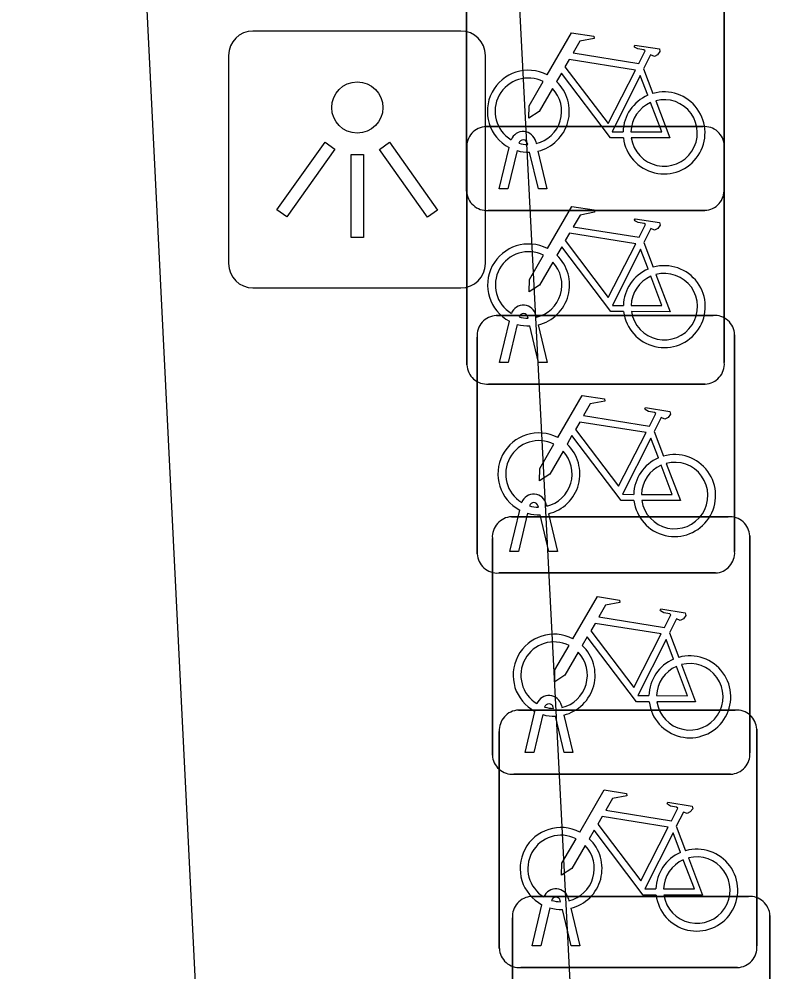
# Model space of a CAD drawing. Extents: x 164150 to 165261, y 382513 to 383432.
# Drawn here: x 164330.411 to 164333.325, y 383141.282 to 383144.98 of the extents above; entities that cross this region are included whole.
import ezdxf

# ---------------------------------------------------------------- set-up
doc = ezdxf.new("R2010")
doc.units = 0
for name, color, linetype in [('IMGEO_Fietsenrek', 7, 'Continuous'), ('IMGEO_Lichtpunt', 7, 'Continuous'), ('IMGEO_Voetgangersgebied_open', 7, 'Continuous')]:
    doc.layers.add(name, color=color, linetype=linetype)

msp = doc.modelspace()

# ---------------------------------------------------------------- linework, layer by layer
at = {"layer": 'IMGEO_Fietsenrek'}
for p, q in [((164332.1475, 383144.3119), (164332.1475, 383145.1528)), ((164332.1475, 383145.1528), (164332.1475, 383144.3119)), ((164333.1465, 383145.1621), (164333.1465, 383144.3212)), ((164333.1465, 383144.3212), (164333.1465, 383145.1621)), ((164332.8342, 383144.7862), (164332.8705, 383144.691)), ((164332.2229, 383144.5625), (164333.0638, 383144.5625)), ((164333.0638, 383144.5625), (164332.2229, 383144.5625)), ((164332.4156, 383144.5044), (164332.4174, 383144.4965)), ((164332.1485, 383143.6379), (164332.1485, 383144.4788)), ((164332.1485, 383144.4788), (164332.1485, 383143.6379)), ((164332.2745, 383144.3213), (164332.3128, 383144.4813)), ((164332.3432, 383144.4691), (164332.3079, 383144.3213)), ((164332.3849, 383144.4929), (164332.3839, 383144.4972)), ((164332.426, 383144.3213), (164332.3921, 383144.463)), ((164332.4244, 383144.4673), (164332.4594, 383144.3213)), ((164333.1475, 383144.4881), (164333.1475, 383143.6472)), ((164333.1475, 383143.6472), (164333.1475, 383144.4881)), ((164332.3079, 383144.3213), (164332.2745, 383144.3213)), ((164332.4594, 383144.3213), (164332.426, 383144.3213)), ((164333.0721, 383144.2375), (164332.2312, 383144.2375)), ((164332.2312, 383144.2375), (164333.0721, 383144.2375)), ((164332.8352, 383144.1122), (164332.8715, 383144.017)), ((164332.2629, 383143.8295), (164333.1038, 383143.8295)), ((164333.1038, 383143.8295), (164332.2629, 383143.8295)), ((164332.2755, 383143.6473), (164332.3138, 383143.8073)), ((164332.3859, 383143.8189), (164332.3849, 383143.8232)), ((164332.4166, 383143.8304), (164332.4184, 383143.8225)), ((164332.3442, 383143.7951), (164332.3089, 383143.6473)), ((164332.427, 383143.6473), (164332.3931, 383143.789)), ((164332.4254, 383143.7933), (164332.4604, 383143.6473)), ((164332.1885, 383142.9049), (164332.1885, 383143.7458)), ((164332.1885, 383143.7458), (164332.1885, 383142.9049)), ((164333.1875, 383143.7551), (164333.1875, 383142.9142)), ((164333.1875, 383142.9142), (164333.1875, 383143.7551)), ((164332.3089, 383143.6473), (164332.2755, 383143.6473)), ((164332.4604, 383143.6473), (164332.427, 383143.6473)), ((164333.0731, 383143.5635), (164332.2322, 383143.5635)), ((164332.2322, 383143.5635), (164333.0731, 383143.5635)), ((164332.8752, 383143.3792), (164332.9115, 383143.284)), ((164332.4566, 383143.0974), (164332.4584, 383143.0895)), ((164332.3155, 383142.9143), (164332.3538, 383143.0743)), ((164332.3842, 383143.0621), (164332.3489, 383142.9143)), ((164332.4259, 383143.0859), (164332.4249, 383143.0902)), ((164332.4654, 383143.0603), (164332.5004, 383142.9143)), ((164332.3219, 383143.0485), (164333.1628, 383143.0485)), ((164333.1628, 383143.0485), (164332.3219, 383143.0485)), ((164332.467, 383142.9143), (164332.4331, 383143.056)), ((164332.2475, 383142.1239), (164332.2475, 383142.9648)), ((164332.2475, 383142.9648), (164332.2475, 383142.1239)), ((164333.2465, 383142.9741), (164333.2465, 383142.1332)), ((164333.2465, 383142.1332), (164333.2465, 383142.9741)), ((164332.3489, 383142.9143), (164332.3155, 383142.9143)), ((164332.5004, 383142.9143), (164332.467, 383142.9143)), ((164333.1131, 383142.8305), (164332.2722, 383142.8305)), ((164332.2722, 383142.8305), (164333.1131, 383142.8305)), ((164332.9342, 383142.5982), (164332.9705, 383142.503)), ((164332.3489, 383142.2985), (164333.1898, 383142.2985)), ((164333.1898, 383142.2985), (164332.3489, 383142.2985)), ((164332.3745, 383142.1333), (164332.4128, 383142.2933)), ((164332.4849, 383142.3049), (164332.4839, 383142.3092)), ((164332.5156, 383142.3164), (164332.5174, 383142.3085)), ((164332.4432, 383142.2811), (164332.4079, 383142.1333)), ((164332.526, 383142.1333), (164332.4921, 383142.275)), ((164332.5244, 383142.2793), (164332.5594, 383142.1333)), ((164332.2745, 383141.3739), (164332.2745, 383142.2148)), ((164332.2745, 383142.2148), (164332.2745, 383141.3739)), ((164333.2735, 383142.2241), (164333.2735, 383141.3832)), ((164333.2735, 383141.3832), (164333.2735, 383142.2241)), ((164332.4079, 383142.1333), (164332.3745, 383142.1333)), ((164332.5594, 383142.1333), (164332.526, 383142.1333)), ((164333.1721, 383142.0495), (164332.3312, 383142.0495)), ((164332.3312, 383142.0495), (164333.1721, 383142.0495)), ((164332.9612, 383141.8482), (164332.9975, 383141.753)), ((164332.3999, 383141.5755), (164333.2408, 383141.5755)), ((164333.2408, 383141.5755), (164332.3999, 383141.5755)), ((164332.4015, 383141.3833), (164332.4398, 383141.5433)), ((164332.5119, 383141.5549), (164332.5109, 383141.5592)), ((164332.5426, 383141.5664), (164332.5444, 383141.5585)), ((164332.4702, 383141.5311), (164332.4349, 383141.3833)), ((164332.553, 383141.3833), (164332.5191, 383141.525)), ((164332.5514, 383141.5293), (164332.5864, 383141.3833)), ((164332.3255, 383140.6509), (164332.3255, 383141.4918)), ((164332.3255, 383141.4918), (164332.3255, 383140.6509)), ((164333.3245, 383141.5011), (164333.3245, 383140.6602)), ((164333.3245, 383140.6602), (164333.3245, 383141.5011)), ((164332.4349, 383141.3833), (164332.4015, 383141.3833)), ((164332.5864, 383141.3833), (164332.553, 383141.3833)), ((164333.1991, 383141.2995), (164332.3582, 383141.2995)), ((164332.3582, 383141.2995), (164333.1991, 383141.2995))]:
    msp.add_line(p, q, dxfattribs=at)
for points in [[(164332.4601, 383144.7632), (164332.5548, 383144.9267), (164332.641, 383144.9129), (164332.6427, 383144.9042), (164332.5866, 383144.8933), (164332.5604, 383144.848), (164332.8156, 383144.8072)], [(164332.8156, 383144.8072), (164332.8406, 383144.856), (164332.8355, 383144.86), (164332.8123, 383144.8637), (164332.7996, 383144.8712), (164332.7986, 383144.8743), (164332.8008, 383144.8789), (164332.8956, 383144.8638), (164332.8979, 383144.8535), (164332.8885, 383144.8411), (164332.8761, 383144.8347), (164332.8616, 383144.8409), (164332.8342, 383144.7862)], [(164332.8027, 383144.782), (164332.5459, 383144.823), (164332.5292, 383144.7942), (164332.6962, 383144.5739), (164332.8027, 383144.782)], [(164332.7558, 383144.5185), (164332.7061, 383144.5186), (164332.5154, 383144.7703), (164332.4964, 383144.7375)], [(164332.8507, 383144.684), (164332.8214, 383144.7608), (164332.712, 383144.5427), (164332.7547, 383144.5426)], [(164332.4808, 383144.7107), (164332.4292, 383144.6215), (164332.3893, 383144.5955), (164332.3905, 383144.643), (164332.445, 383144.7372)], [(164332.7847, 383144.5425), (164332.9046, 383144.5423), (164332.8614, 383144.6559)], [(164332.8812, 383144.6628), (164332.9362, 383144.5182), (164332.7861, 383144.5185)], [(164332.4611, 383144.0892), (164332.5558, 383144.2527), (164332.642, 383144.2389), (164332.6437, 383144.2302), (164332.5876, 383144.2193), (164332.5614, 383144.174), (164332.8166, 383144.1332)], [(164332.8166, 383144.1332), (164332.8416, 383144.182), (164332.8365, 383144.186), (164332.8133, 383144.1897), (164332.8006, 383144.1972), (164332.7996, 383144.2003), (164332.8018, 383144.2049), (164332.8966, 383144.1898), (164332.8989, 383144.1795), (164332.8895, 383144.1671), (164332.8771, 383144.1607), (164332.8626, 383144.1669), (164332.8352, 383144.1122)], [(164332.8037, 383144.108), (164332.5469, 383144.149), (164332.5302, 383144.1202), (164332.6972, 383143.8999), (164332.8037, 383144.108)], [(164332.7568, 383143.8445), (164332.7071, 383143.8446), (164332.5164, 383144.0963), (164332.4974, 383144.0635)], [(164332.4818, 383144.0367), (164332.4302, 383143.9475), (164332.3903, 383143.9215), (164332.3915, 383143.969), (164332.446, 383144.0632)], [(164332.8517, 383144.01), (164332.8224, 383144.0868), (164332.713, 383143.8687), (164332.7557, 383143.8686)], [(164332.8822, 383143.9888), (164332.9372, 383143.8442), (164332.7871, 383143.8445)], [(164332.7857, 383143.8685), (164332.9056, 383143.8683), (164332.8624, 383143.9819)], [(164332.5011, 383143.3562), (164332.5958, 383143.5197), (164332.682, 383143.5059), (164332.6837, 383143.4972), (164332.6276, 383143.4863), (164332.6014, 383143.441), (164332.8566, 383143.4002)], [(164332.8566, 383143.4002), (164332.8816, 383143.449), (164332.8765, 383143.453), (164332.8533, 383143.4567), (164332.8406, 383143.4642), (164332.8396, 383143.4673), (164332.8418, 383143.4719), (164332.9366, 383143.4568), (164332.9389, 383143.4465), (164332.9295, 383143.4341), (164332.9171, 383143.4277), (164332.9026, 383143.4339), (164332.8752, 383143.3792)], [(164332.8437, 383143.375), (164332.5869, 383143.416), (164332.5702, 383143.3872), (164332.7372, 383143.1669), (164332.8437, 383143.375)], [(164332.7968, 383143.1115), (164332.7471, 383143.1116), (164332.5564, 383143.3633), (164332.5374, 383143.3305)], [(164332.8917, 383143.277), (164332.8624, 383143.3538), (164332.753, 383143.1357), (164332.7957, 383143.1356)], [(164332.5218, 383143.3037), (164332.4702, 383143.2145), (164332.4303, 383143.1885), (164332.4315, 383143.236), (164332.486, 383143.3302)], [(164332.8257, 383143.1355), (164332.9456, 383143.1353), (164332.9024, 383143.2489)], [(164332.9222, 383143.2558), (164332.9772, 383143.1112), (164332.8271, 383143.1115)], [(164332.5601, 383142.5752), (164332.6548, 383142.7387), (164332.741, 383142.7249), (164332.7427, 383142.7162), (164332.6866, 383142.7053), (164332.6604, 383142.66), (164332.9156, 383142.6192)], [(164332.9156, 383142.6192), (164332.9406, 383142.668), (164332.9355, 383142.672), (164332.9123, 383142.6757), (164332.8996, 383142.6832), (164332.8986, 383142.6863), (164332.9008, 383142.6909), (164332.9956, 383142.6758), (164332.9979, 383142.6655), (164332.9885, 383142.6531), (164332.9761, 383142.6467), (164332.9616, 383142.6529), (164332.9342, 383142.5982)], [(164332.9027, 383142.594), (164332.6459, 383142.635), (164332.6292, 383142.6062), (164332.7962, 383142.3859), (164332.9027, 383142.594)], [(164332.8558, 383142.3305), (164332.8061, 383142.3306), (164332.6154, 383142.5823), (164332.5964, 383142.5495)], [(164332.5808, 383142.5227), (164332.5292, 383142.4335), (164332.4893, 383142.4075), (164332.4905, 383142.455), (164332.545, 383142.5492)], [(164332.9507, 383142.496), (164332.9214, 383142.5728), (164332.812, 383142.3547), (164332.8547, 383142.3546)], [(164332.8847, 383142.3545), (164333.0046, 383142.3543), (164332.9614, 383142.4679)], [(164332.9812, 383142.4748), (164333.0362, 383142.3302), (164332.8861, 383142.3305)], [(164332.5871, 383141.8252), (164332.6818, 383141.9887), (164332.768, 383141.9749), (164332.7697, 383141.9662), (164332.7136, 383141.9553), (164332.6874, 383141.91), (164332.9426, 383141.8692)], [(164332.9426, 383141.8692), (164332.9676, 383141.918), (164332.9625, 383141.922), (164332.9393, 383141.9257), (164332.9266, 383141.9332), (164332.9256, 383141.9363), (164332.9278, 383141.9409), (164333.0226, 383141.9258), (164333.0249, 383141.9155), (164333.0155, 383141.9031), (164333.0031, 383141.8967), (164332.9886, 383141.9029), (164332.9612, 383141.8482)], [(164332.9297, 383141.844), (164332.6729, 383141.885), (164332.6562, 383141.8562), (164332.8232, 383141.6359), (164332.9297, 383141.844)], [(164332.8828, 383141.5805), (164332.8331, 383141.5806), (164332.6424, 383141.8323), (164332.6234, 383141.7995)], [(164332.9777, 383141.746), (164332.9484, 383141.8228), (164332.839, 383141.6047), (164332.8817, 383141.6046)], [(164332.6078, 383141.7727), (164332.5562, 383141.6835), (164332.5163, 383141.6575), (164332.5175, 383141.705), (164332.572, 383141.7992)], [(164332.9117, 383141.6045), (164333.0316, 383141.6043), (164332.9884, 383141.7179)], [(164333.0082, 383141.7248), (164333.0632, 383141.5802), (164332.9131, 383141.5805)]]:
    msp.add_lwpolyline(points, dxfattribs=at)
for centre, radius, start, end in [((164332.3871, 383144.6219), 0.159, 62.6766, 242.1369), ((164332.3871, 383144.6219), 0.129, 63.3192, 238.903), ((164332.3871, 383144.6219), 0.159, 283.5766, 46.6042), ((164332.3871, 383144.6219), 0.129, 283.6043, 43.4302), ((164332.9137, 383144.5379), 0.159, 187.0065, 105.7708), ((164332.9137, 383144.5379), 0.159, 113.3408, 178.3217), ((164332.9137, 383144.5379), 0.129, 113.923, 177.9556), ((164332.9137, 383144.5379), 0.129, 188.6715, 104.5883), ((164332.2262, 383144.4846), 0.0779, 92.4484, 184.2845), ((164332.2262, 383144.4846), 0.0779, 92.4484, 184.2845), ((164332.3669, 383144.4933), 0.0499, 12.8025, 158.6934), ((164333.0696, 383144.4848), 0.0779, 2.4484, 94.2845), ((164333.0696, 383144.4848), 0.0779, 2.4484, 94.2845), ((164332.3669, 383144.4933), 0.0174, 12.8025, 163.4502), ((164332.3871, 383144.6219), 0.159, 253.9967, 271.7867), ((164332.3871, 383144.6219), 0.129, 253.415, 269.0204), ((164333.0688, 383144.3154), 0.0779, 272.4484, 4.2845), ((164333.0688, 383144.3154), 0.0779, 272.4484, 4.2845), ((164332.2254, 383144.3152), 0.0779, 182.4484, 274.2845), ((164332.2254, 383144.3152), 0.0779, 182.4484, 274.2845), ((164332.3881, 383143.9479), 0.159, 62.6766, 242.1369), ((164332.3881, 383143.9479), 0.129, 63.3192, 238.903), ((164332.3881, 383143.9479), 0.159, 283.5766, 46.6042), ((164332.3881, 383143.9479), 0.129, 283.6043, 43.4302), ((164332.9147, 383143.8639), 0.159, 187.0065, 105.7708), ((164332.9147, 383143.8639), 0.159, 113.3408, 178.3217), ((164332.9147, 383143.8639), 0.129, 188.6715, 104.5883), ((164332.9147, 383143.8639), 0.129, 113.923, 177.9556), ((164332.3679, 383143.8193), 0.0499, 12.8025, 158.6934), ((164332.3679, 383143.8193), 0.0174, 12.8025, 163.4502), ((164332.2662, 383143.7516), 0.0779, 92.4484, 184.2845), ((164332.2662, 383143.7516), 0.0779, 92.4484, 184.2845), ((164332.3881, 383143.9479), 0.129, 253.415, 269.0204), ((164333.1096, 383143.7518), 0.0779, 2.4484, 94.2845), ((164333.1096, 383143.7518), 0.0779, 2.4484, 94.2845), ((164332.3881, 383143.9479), 0.159, 253.9967, 271.7867), ((164332.2264, 383143.6412), 0.0779, 182.4484, 274.2845), ((164332.2264, 383143.6412), 0.0779, 182.4484, 274.2845), ((164333.0698, 383143.6414), 0.0779, 272.4484, 4.2845), ((164333.0698, 383143.6414), 0.0779, 272.4484, 4.2845), ((164332.4281, 383143.2149), 0.159, 62.6766, 242.1369), ((164332.4281, 383143.2149), 0.129, 63.3192, 238.903), ((164332.4281, 383143.2149), 0.159, 283.5766, 46.6042), ((164332.4281, 383143.2149), 0.129, 283.6043, 43.4302), ((164332.9547, 383143.1309), 0.159, 187.0065, 105.7708), ((164332.9547, 383143.1309), 0.159, 113.3408, 178.3217), ((164332.9547, 383143.1309), 0.129, 113.923, 177.9556), ((164332.9547, 383143.1309), 0.129, 188.6715, 104.5883), ((164332.4079, 383143.0863), 0.0499, 12.8025, 158.6934), ((164332.4079, 383143.0863), 0.0174, 12.8025, 163.4502), ((164332.4281, 383143.2149), 0.159, 253.9967, 271.7867), ((164332.4281, 383143.2149), 0.129, 253.415, 269.0204), ((164332.3252, 383142.9706), 0.0779, 92.4484, 184.2845), ((164332.3252, 383142.9706), 0.0779, 92.4484, 184.2845), ((164333.1686, 383142.9708), 0.0779, 2.4484, 94.2845), ((164333.1686, 383142.9708), 0.0779, 2.4484, 94.2845), ((164333.1098, 383142.9084), 0.0779, 272.4484, 4.2845), ((164333.1098, 383142.9084), 0.0779, 272.4484, 4.2845), ((164332.2664, 383142.9082), 0.0779, 182.4484, 274.2845), ((164332.2664, 383142.9082), 0.0779, 182.4484, 274.2845), ((164332.4871, 383142.4339), 0.159, 62.6766, 242.1369), ((164332.4871, 383142.4339), 0.129, 63.3192, 238.903), ((164332.4871, 383142.4339), 0.159, 283.5766, 46.6042), ((164332.4871, 383142.4339), 0.129, 283.6043, 43.4302), ((164333.0137, 383142.3499), 0.159, 187.0065, 105.7708), ((164333.0137, 383142.3499), 0.159, 113.3408, 178.3217), ((164333.0137, 383142.3499), 0.129, 113.923, 177.9556), ((164333.0137, 383142.3499), 0.129, 188.6715, 104.5883), ((164332.4669, 383142.3053), 0.0499, 12.8025, 158.6934), ((164332.4669, 383142.3053), 0.0174, 12.8025, 163.4502), ((164332.3522, 383142.2206), 0.0779, 92.4484, 184.2845), ((164332.3522, 383142.2206), 0.0779, 92.4484, 184.2845), ((164332.4871, 383142.4339), 0.129, 253.415, 269.0204), ((164333.1956, 383142.2208), 0.0779, 2.4484, 94.2845), ((164333.1956, 383142.2208), 0.0779, 2.4484, 94.2845), ((164332.4871, 383142.4339), 0.159, 253.9967, 271.7867), ((164332.3254, 383142.1272), 0.0779, 182.4484, 274.2845), ((164332.3254, 383142.1272), 0.0779, 182.4484, 274.2845), ((164333.1688, 383142.1274), 0.0779, 272.4484, 4.2845), ((164333.1688, 383142.1274), 0.0779, 272.4484, 4.2845), ((164332.5141, 383141.6839), 0.159, 62.6766, 242.1369), ((164332.5141, 383141.6839), 0.129, 63.3192, 238.903), ((164332.5141, 383141.6839), 0.129, 283.6043, 43.4302), ((164332.5141, 383141.6839), 0.159, 283.5766, 46.6042), ((164333.0407, 383141.5999), 0.159, 113.3408, 178.3217), ((164333.0407, 383141.5999), 0.159, 187.0065, 105.7708), ((164333.0407, 383141.5999), 0.129, 188.6715, 104.5883), ((164333.0407, 383141.5999), 0.129, 113.923, 177.9556), ((164332.4939, 383141.5553), 0.0499, 12.8025, 158.6934), ((164332.4032, 383141.4976), 0.0779, 92.4484, 184.2845), ((164332.4032, 383141.4976), 0.0779, 92.4484, 184.2845), ((164332.4939, 383141.5553), 0.0174, 12.8025, 163.4502), ((164332.5141, 383141.6839), 0.129, 253.415, 269.0204), ((164333.2466, 383141.4978), 0.0779, 2.4484, 94.2845), ((164333.2466, 383141.4978), 0.0779, 2.4484, 94.2845), ((164332.5141, 383141.6839), 0.159, 253.9967, 271.7867), ((164332.3524, 383141.3772), 0.0779, 182.4484, 274.2845), ((164332.3524, 383141.3772), 0.0779, 182.4484, 274.2845), ((164333.1958, 383141.3774), 0.0779, 272.4484, 4.2845), ((164333.1958, 383141.3774), 0.0779, 272.4484, 4.2845)]:
    msp.add_arc(centre, radius, start, end, dxfattribs=at)
at = {"layer": 'IMGEO_Lichtpunt'}
for p, q in [((164332.1256, 383144.9331), (164331.3185, 383144.9331)), ((164332.1256, 383144.9331), (164331.3185, 383144.9331)), ((164331.2238, 383144.8385), (164331.2238, 383144.0313)), ((164331.2238, 383144.8385), (164331.2238, 383144.0313)), ((164332.2203, 383144.0313), (164332.2203, 383144.8385)), ((164332.2203, 383144.0313), (164332.2203, 383144.8385)), ((164331.3185, 383143.9367), (164332.1256, 383143.9367)), ((164331.3185, 383143.9367), (164332.1256, 383143.9367))]:
    msp.add_line(p, q, dxfattribs=at)
for points in [[(164331.5982, 383144.5018), (164331.6367, 383144.4743), (164331.4494, 383144.2119), (164331.4109, 383144.2394), (164331.5982, 383144.5018)], [(164331.8096, 383144.4741), (164331.8482, 383144.5015), (164332.0349, 383144.2386), (164331.9963, 383144.2112), (164331.8096, 383144.4741)], [(164331.6997, 383144.4541), (164331.747, 383144.4541), (164331.747, 383144.1317), (164331.6997, 383144.1317), (164331.6997, 383144.4541)]]:
    msp.add_lwpolyline(points, dxfattribs=at)
msp.add_circle((164331.7234, 383144.6364), 0.0994, dxfattribs=at)
for centre, start, end in [((164331.3185, 383144.8385), 90, 180), ((164331.3185, 383144.8385), 90, 180), ((164332.1256, 383144.8385), 0, 90), ((164332.1256, 383144.8385), 0, 90), ((164331.3185, 383144.0313), 180, 270), ((164331.3185, 383144.0313), 180, 270), ((164332.1256, 383144.0313), 270, 0), ((164332.1256, 383144.0313), 270, 360)]:
    msp.add_arc(centre, 0.0946, start, end, dxfattribs=at)
at = {"layer": 'IMGEO_Voetgangersgebied_open'}
msp.add_lwpolyline([(164330.411, 383155.013), (164331.839, 383154.949), (164332.935, 383133.769), (164331.469, 383133.716), (164330.411, 383155.013)], dxfattribs=at)

doc.saveas('drawing.dxf')
